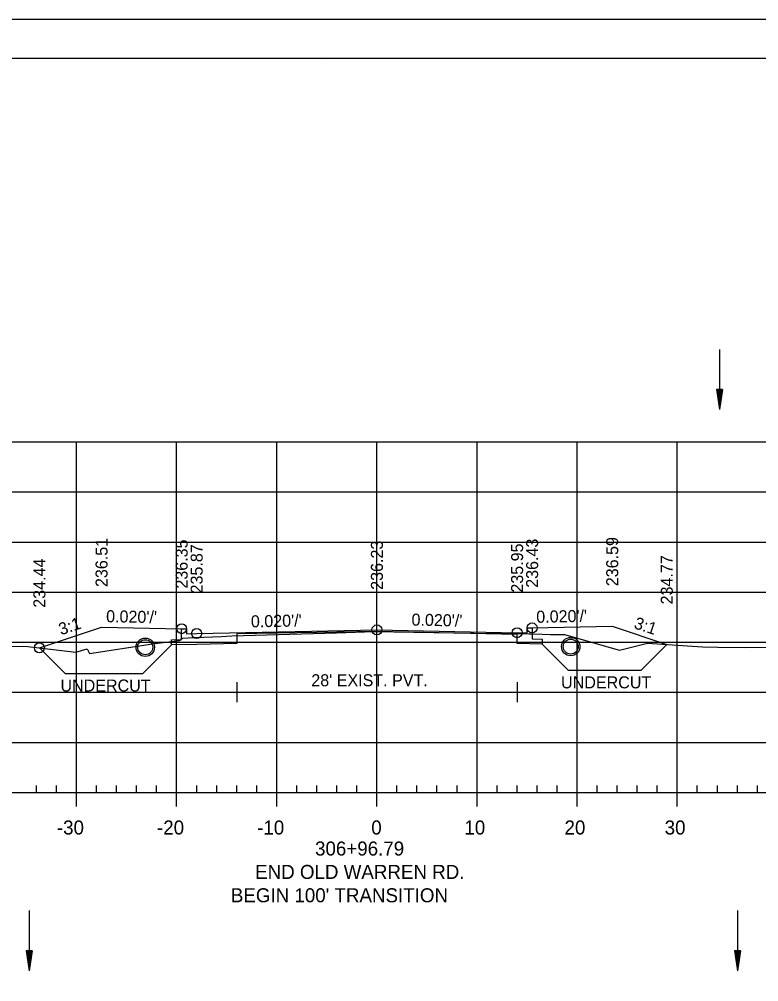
# Model space of a CAD drawing. Extents: x 1386544 to 1388153, y 379785 to 390999.
# Drawn here: x 1387954.5 to 1388028.4, y 384581.6 to 384677.7 of the extents above; entities that cross this region are included whole.
import ezdxf

# ---------------------------------------------------------------- set-up
doc = ezdxf.new("R2010")
doc.units = 0
for name, color, linetype in [('R_Alt Surface', 7, 'Continuous'), ('R_Axis', 7, 'Continuous'), ('R_Axis Annot', 7, 'Continuous'), ('R_Border', 7, 'Continuous'), ('R_Dimension', 7, 'Continuous'), ('R_Exist Surface', 7, 'Continuous'), ('R_Fin Surface', 7, 'Continuous'), ('R_Fin Surface Annot', 7, 'Continuous'), ('R_Grid', 7, 'Continuous'), ('R_No Plot', 7, 'Continuous'), ('R_Water', 7, 'Continuous')]:
    doc.layers.add(name, color=color, linetype=linetype)

msp = doc.modelspace()

# ---------------------------------------------------------------- linework, layer by layer
at = {"layer": 'R_Alt Surface'}
for points in [[(1388005.752, 384616.939), (1388005.752, 384615.846), (1388006.752, 384615.826), (1388006.752, 384615.326), (1388004.252, 384615.376), (1388004.252, 384615.376), (1388004.252, 384616.289), (1387990.252, 384616.569), (1387976.252, 384616.358), (1387976.252, 384615.374), (1387972.252, 384615.296), (1387969.752, 384615.246), (1387969.752, 384615.746), (1387970.752, 384615.766), (1387970.752, 384616.859)], [(1387976.252, 384611.513), (1387976.252, 384609.513)], [(1388004.252, 384611.513), (1388004.252, 384609.513)], [(1387976.252, 384610.513), (1388004.252, 384610.513)]]:
    msp.add_lwpolyline(points, dxfattribs=at)
at = {"layer": 'R_Axis'}
for p, q in [((1387956.252, 384600.513), (1387956.252, 384601.213)), ((1387958.252, 384600.513), (1387958.252, 384601.213)), ((1387962.252, 384600.513), (1387962.252, 384601.213)), ((1387964.252, 384600.513), (1387964.252, 384601.213)), ((1387966.252, 384600.513), (1387966.252, 384601.213)), ((1387968.252, 384600.513), (1387968.252, 384601.213)), ((1387972.252, 384600.513), (1387972.252, 384601.213)), ((1387974.252, 384600.513), (1387974.252, 384601.213)), ((1387976.252, 384600.513), (1387976.252, 384601.213)), ((1387978.252, 384600.513), (1387978.252, 384601.213)), ((1387982.252, 384600.513), (1387982.252, 384601.213)), ((1387984.252, 384600.513), (1387984.252, 384601.213)), ((1387986.252, 384600.513), (1387986.252, 384601.213)), ((1387988.252, 384600.513), (1387988.252, 384601.213)), ((1387992.252, 384600.513), (1387992.252, 384601.213)), ((1387994.252, 384600.513), (1387994.252, 384601.213)), ((1387996.252, 384600.513), (1387996.252, 384601.213)), ((1387998.252, 384600.513), (1387998.252, 384601.213)), ((1388002.252, 384600.513), (1388002.252, 384601.213)), ((1388004.252, 384600.513), (1388004.252, 384601.213)), ((1388006.252, 384600.513), (1388006.252, 384601.213)), ((1388008.252, 384600.513), (1388008.252, 384601.213)), ((1388012.252, 384600.513), (1388012.252, 384601.213)), ((1388014.252, 384600.513), (1388014.252, 384601.213)), ((1388016.252, 384600.513), (1388016.252, 384601.213)), ((1388018.252, 384600.513), (1388018.252, 384601.213)), ((1388022.252, 384600.513), (1388022.252, 384601.213)), ((1388024.252, 384600.513), (1388024.252, 384601.213)), ((1388026.252, 384600.513), (1388026.252, 384601.213)), ((1388028.252, 384600.513), (1388028.252, 384601.213)), ((1387845.252, 384600.513), (1388135.252, 384600.513)), ((1387960.252, 384599.113), (1387960.252, 384600.513)), ((1387970.252, 384599.113), (1387970.252, 384600.513)), ((1387980.252, 384599.113), (1387980.252, 384600.513)), ((1387990.252, 384599.113), (1387990.252, 384600.513)), ((1388000.252, 384599.113), (1388000.252, 384600.513)), ((1388010.252, 384599.113), (1388010.252, 384600.513)), ((1388020.252, 384599.113), (1388020.252, 384600.513))]:
    msp.add_line(p, q, dxfattribs=at)
at = {"layer": 'R_Border'}
for p, q in [((1387832.252, 384673.806), (1388148.432, 384673.806)), ((1387984.772, 384673.546), (1387984.772, 384673.546)), ((1387984.772, 384673.546), (1387984.772, 384673.546))]:
    msp.add_line(p, q, dxfattribs=at)
at = {"layer": 'R_Dimension'}
for p, q in [((1387956.544, 384614.95), (1387959.108, 384612.386)), ((1387969.752, 384615.246), (1387966.892, 384612.386)), ((1388006.752, 384615.326), (1388009.376, 384612.702)), ((1388019.201, 384615.283), (1388016.62, 384612.702))]:
    msp.add_line(p, q, dxfattribs=at)
for points in [[(1388016.62, 384612.702), (1388009.376, 384612.702)], [(1387959.108, 384612.386), (1387966.892, 384612.386)]]:
    msp.add_lwpolyline(points, dxfattribs=at)
at = {"layer": 'R_Exist Surface'}
for points in [[(1387952.722, 384615.093), (1387954.986, 384615.109), (1387955.388, 384615.085), (1387960.176, 384614.527), (1387961.313, 384614.857), (1387961.542, 384614.386), (1387967.837, 384615.341), (1387970.53, 384615.675), (1387970.841, 384615.915), (1387971.97, 384615.969), (1387972.1, 384615.973), (1387974.709, 384616.09), (1387975.778, 384616.143), (1387986.206, 384616.454), (1387989.936, 384616.577), (1387999.918, 384616.428), (1388005.432, 384616.333), (1388005.903, 384616.339), (1388007.602, 384616.277), (1388009, 384616.29), (1388014.487, 384614.702), (1388017.26, 384615.414), (1388022.773, 384615.04)], [(1388022.773, 384615.04), (1388024.31, 384615.029), (1388027.124, 384614.975), (1388029.291, 384615.009), (1388045.715, 384615.036), (1388047.31, 384615.065), (1388064.737, 384615.304), (1388072.319, 384615.399), (1388081.417, 384615.556), (1388093.224, 384615.788), (1388100.409, 384615.828), (1388110.698, 384615.896), (1388123.048, 384615.943), (1388127.641, 384616.031), (1388130.784, 384615.996), (1388135.252, 384615.94)]]:
    msp.add_lwpolyline(points, dxfattribs=at)
at = {"layer": 'R_Fin Surface'}
msp.add_lwpolyline([(1387956.544, 384614.95), (1387962.752, 384617.019), (1387970.752, 384616.859), (1387971.252, 384616.859), (1387971.253, 384616.359), (1387972.252, 384616.379), (1387990.252, 384616.739), (1388004.252, 384616.459), (1388005.251, 384616.439), (1388005.252, 384616.939), (1388005.752, 384616.939), (1388013.752, 384617.099), (1388019.201, 384615.283)], dxfattribs=at)
at = {"layer": 'R_Grid'}
for p, q in [((1387845.252, 384635.513), (1388135.252, 384635.513)), ((1387845.252, 384635.513), (1388135.252, 384635.513)), ((1387845.252, 384635.513), (1388135.252, 384635.513)), ((1387960.252, 384600.513), (1387960.252, 384635.513)), ((1387960.252, 384600.513), (1387960.252, 384635.513)), ((1387960.252, 384600.513), (1387960.252, 384635.513)), ((1387970.252, 384600.513), (1387970.252, 384635.513)), ((1387970.252, 384600.513), (1387970.252, 384635.513)), ((1387970.252, 384600.513), (1387970.252, 384635.513)), ((1387980.252, 384600.513), (1387980.252, 384635.513)), ((1387980.252, 384600.513), (1387980.252, 384635.513)), ((1387980.252, 384600.513), (1387980.252, 384635.513)), ((1387990.252, 384600.513), (1387990.252, 384635.513)), ((1387990.252, 384600.513), (1387990.252, 384635.513)), ((1387990.252, 384600.513), (1387990.252, 384635.513)), ((1388000.252, 384600.513), (1388000.252, 384635.513)), ((1388000.252, 384600.513), (1388000.252, 384635.513)), ((1388000.252, 384600.513), (1388000.252, 384635.513)), ((1388010.252, 384600.513), (1388010.252, 384635.513)), ((1388010.252, 384600.513), (1388010.252, 384635.513)), ((1388010.252, 384600.513), (1388010.252, 384635.513)), ((1388020.252, 384600.513), (1388020.252, 384635.513)), ((1388020.252, 384600.513), (1388020.252, 384635.513)), ((1388020.252, 384600.513), (1388020.252, 384635.513)), ((1387845.252, 384630.513), (1388135.252, 384630.513)), ((1387845.252, 384630.513), (1388135.252, 384630.513)), ((1387845.252, 384630.513), (1388135.252, 384630.513)), ((1387845.252, 384625.513), (1388135.252, 384625.513)), ((1387845.252, 384625.513), (1388135.252, 384625.513)), ((1387845.252, 384625.513), (1388135.252, 384625.513)), ((1387845.252, 384620.513), (1388135.252, 384620.513)), ((1387845.252, 384620.513), (1388135.252, 384620.513)), ((1387845.252, 384620.513), (1388135.252, 384620.513)), ((1387845.252, 384615.513), (1388135.252, 384615.513)), ((1387845.252, 384615.513), (1388135.252, 384615.513)), ((1387845.252, 384615.513), (1388135.252, 384615.513)), ((1387845.252, 384610.513), (1388135.252, 384610.513)), ((1387845.252, 384610.513), (1388135.252, 384610.513)), ((1387845.252, 384610.513), (1388135.252, 384610.513)), ((1387845.252, 384605.513), (1388135.252, 384605.513)), ((1387845.252, 384605.513), (1388135.252, 384605.513)), ((1387845.252, 384605.513), (1388135.252, 384605.513)), ((1387845.252, 384600.513), (1388135.252, 384600.513)), ((1387845.252, 384600.513), (1388135.252, 384600.513)), ((1387845.252, 384600.513), (1388135.252, 384600.513))]:
    msp.add_line(p, q, dxfattribs=at)
at = {"layer": 'R_No Plot'}
msp.add_line((1387819.851, 384677.701), (1388153.184, 384677.701), dxfattribs=at)
for points in [[(1387819.844, 384677.701), (1388153.184, 384677.701), (1388153.184, 384464.363), (1387819.844, 384464.363)], [(1388066.172, 384673.806), (1388085.792, 384673.806), (1388085.792, 384663.926), (1388101.904, 384663.926), (1388125.103, 384663.926), (1388125.103, 384639.594), (1388148.432, 384639.594), (1388148.432, 384468.346), (1387832.252, 384468.346), (1387832.252, 384673.806)]]:
    msp.add_lwpolyline(points, close=True, dxfattribs=at)
for centre, radius in [((1387970.752, 384616.859), 0.5), ((1388005.752, 384616.939), 0.5), ((1387972.252, 384616.379), 0.5), ((1387990.252, 384616.739), 0.5), ((1388004.252, 384616.459), 0.5), ((1387956.544, 384614.95), 0.5), ((1387967.115, 384615.01), 0.917), ((1388009.61, 384615.071), 0.917)]:
    msp.add_circle(centre, radius, dxfattribs=at)
at = {"layer": 'R_Water'}
for p, q in [((1388024.453, 384644.734), (1388024.453, 384638.734)), ((1388024.153, 384640.734), (1388024.453, 384638.734)), ((1388024.753, 384640.734), (1388024.153, 384640.734)), ((1388024.153, 384640.734), (1388024.453, 384638.734)), ((1388024.753, 384640.734), (1388024.153, 384640.734)), ((1388024.203, 384640.734), (1388024.453, 384639.068)), ((1388024.203, 384640.734), (1388024.453, 384639.068)), ((1388024.254, 384640.734), (1388024.453, 384639.412)), ((1388024.254, 384640.734), (1388024.453, 384639.412)), ((1388024.304, 384640.734), (1388024.453, 384639.745)), ((1388024.304, 384640.734), (1388024.453, 384639.745)), ((1388024.355, 384640.734), (1388024.453, 384640.084)), ((1388024.355, 384640.734), (1388024.453, 384640.084)), ((1388024.406, 384640.734), (1388024.453, 384640.418)), ((1388024.406, 384640.734), (1388024.453, 384640.418)), ((1388024.753, 384640.734), (1388024.453, 384638.734)), ((1388024.55, 384640.734), (1388024.453, 384640.084)), ((1388024.652, 384640.734), (1388024.453, 384639.412)), ((1388024.703, 384640.734), (1388024.453, 384639.068)), ((1388024.602, 384640.734), (1388024.453, 384639.745)), ((1388024.5, 384640.734), (1388024.453, 384640.418)), ((1388024.753, 384640.734), (1388024.453, 384638.734)), ((1388024.55, 384640.734), (1388024.453, 384640.084)), ((1388024.652, 384640.734), (1388024.453, 384639.412)), ((1388024.703, 384640.734), (1388024.453, 384639.068)), ((1388024.602, 384640.734), (1388024.453, 384639.745)), ((1388024.5, 384640.734), (1388024.453, 384640.418)), ((1387955.532, 384588.714), (1387955.532, 384582.714)), ((1388026.262, 384588.714), (1388026.262, 384582.714)), ((1387955.232, 384584.714), (1387955.532, 384582.714)), ((1387955.832, 384584.714), (1387955.232, 384584.714)), ((1387955.232, 384584.714), (1387955.532, 384582.714)), ((1387955.832, 384584.714), (1387955.232, 384584.714)), ((1387955.282, 384584.714), (1387955.532, 384583.048)), ((1387955.282, 384584.714), (1387955.532, 384583.048)), ((1387955.333, 384584.714), (1387955.532, 384583.392)), ((1387955.333, 384584.714), (1387955.532, 384583.392)), ((1387955.383, 384584.714), (1387955.532, 384583.725)), ((1387955.383, 384584.714), (1387955.532, 384583.725)), ((1387955.434, 384584.714), (1387955.532, 384584.064)), ((1387955.434, 384584.714), (1387955.532, 384584.064)), ((1387955.485, 384584.714), (1387955.532, 384584.398)), ((1387955.485, 384584.714), (1387955.532, 384584.398)), ((1387955.832, 384584.714), (1387955.532, 384582.714)), ((1387955.629, 384584.714), (1387955.532, 384584.064)), ((1387955.731, 384584.714), (1387955.532, 384583.392)), ((1387955.782, 384584.714), (1387955.532, 384583.048)), ((1387955.681, 384584.714), (1387955.532, 384583.725)), ((1387955.579, 384584.714), (1387955.532, 384584.398)), ((1387955.832, 384584.714), (1387955.532, 384582.714)), ((1387955.629, 384584.714), (1387955.532, 384584.064)), ((1387955.731, 384584.714), (1387955.532, 384583.392)), ((1387955.782, 384584.714), (1387955.532, 384583.048)), ((1387955.681, 384584.714), (1387955.532, 384583.725)), ((1387955.579, 384584.714), (1387955.532, 384584.398)), ((1388025.962, 384584.714), (1388026.262, 384582.714)), ((1388026.562, 384584.714), (1388025.962, 384584.714)), ((1388025.962, 384584.714), (1388026.262, 384582.714)), ((1388026.562, 384584.714), (1388025.962, 384584.714)), ((1388026.012, 384584.714), (1388026.262, 384583.048)), ((1388026.012, 384584.714), (1388026.262, 384583.048)), ((1388026.063, 384584.714), (1388026.262, 384583.392)), ((1388026.063, 384584.714), (1388026.262, 384583.392)), ((1388026.113, 384584.714), (1388026.262, 384583.725)), ((1388026.113, 384584.714), (1388026.262, 384583.725)), ((1388026.164, 384584.714), (1388026.262, 384584.064)), ((1388026.164, 384584.714), (1388026.262, 384584.064)), ((1388026.215, 384584.714), (1388026.262, 384584.398)), ((1388026.215, 384584.714), (1388026.262, 384584.398)), ((1388026.562, 384584.714), (1388026.262, 384582.714)), ((1388026.359, 384584.714), (1388026.262, 384584.064)), ((1388026.461, 384584.714), (1388026.262, 384583.392)), ((1388026.512, 384584.714), (1388026.262, 384583.048)), ((1388026.411, 384584.714), (1388026.262, 384583.725)), ((1388026.309, 384584.714), (1388026.262, 384584.398)), ((1388026.562, 384584.714), (1388026.262, 384582.714)), ((1388026.359, 384584.714), (1388026.262, 384584.064)), ((1388026.461, 384584.714), (1388026.262, 384583.392)), ((1388026.512, 384584.714), (1388026.262, 384583.048)), ((1388026.411, 384584.714), (1388026.262, 384583.725)), ((1388026.309, 384584.714), (1388026.262, 384584.398))]:
    msp.add_line(p, q, dxfattribs=at)
for centre in [(1387967.115, 384615.01), (1388009.61, 384615.071)]:
    msp.add_circle(centre, 0.75, dxfattribs=at)

# ---------------------------------------------------------------- texts
at = {"layer": 'R_Axis Annot'}
for s, p in [('-30', (1387958.29, 384596.313)), ('-20', (1387968.29, 384596.313)), ('-10', (1387978.29, 384596.313)), ('0', (1387989.69, 384596.313)), ('10', (1387998.99, 384596.313)), ('20', (1388008.99, 384596.313)), ('30', (1388018.99, 384596.313)), ('306+96.79', (1387984.074, 384594.213)), ('END OLD WARREN RD.', (1387978.092, 384591.879)), ("BEGIN 100' TRANSITION", (1387975.668, 384589.546))]:
    msp.add_text(s, height=1.4, dxfattribs=at).set_placement(p)
at = {"layer": 'R_Dimension'}
for p in [(1387958.649, 384610.586), (1388008.647, 384610.902)]:
    msp.add_text('UNDERCUT', height=1.2, dxfattribs=at).set_placement(p)
at = {"layer": 'R_Fin Surface Annot'}
for s, rotation, p in [('236.59', 90, (1388014.352, 384621.099)), ('236.51', 90, (1387963.352, 384621.019)), ('236.35', 90, (1387971.352, 384620.859)), ('235.87', 90, (1387972.852, 384620.379)), ('236.23', 90, (1387990.852, 384620.739)), ('235.95', 90, (1388004.852, 384620.459)), ('236.43', 90, (1388006.352, 384620.939)), ('234.77', 90, (1388019.801, 384619.283)), ('234.44', 90, (1387957.144, 384618.95)), ("0.020'/'", 358.85424, (1387963.2, 384617.51)), ("0.020'/'", 1.14576, (1387977.68, 384616.988)), ("0.020'/'", 358.85424, (1387993.7, 384617.17)), ("0.020'/'", 1.14576, (1388006.18, 384617.448)), ('3:1', 18.43493, (1387958.701, 384616.196)), ('3:1', 341.56507, (1388015.846, 384616.928))]:
    msp.add_text(s, height=1.2, rotation=rotation, dxfattribs=at).set_placement(p)
at = {"layer": 'R_No Plot'}
for p in [(1387962.709, 384616.969), (1388013.709, 384617.049)]:
    msp.add_text('+', height=0.1, dxfattribs=at).set_placement(p)
at = {"layer": 'R_Water'}
msp.add_text("28' EXIST. PVT.", height=1.2, dxfattribs=at).set_placement((1387983.703, 384611.113))

doc.saveas('drawing.dxf')
